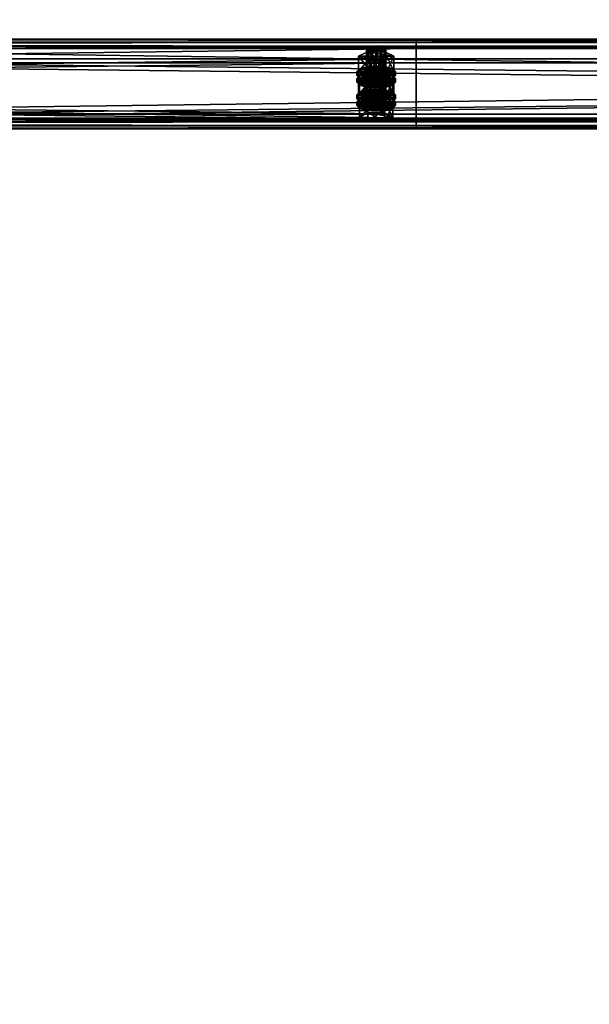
# Model space of a CAD drawing. Header units: millimetres. Extents: x 60485 to 71303, y 100 to 16900.
# Tile 630 of 656: x 65852 to 66208, y 14451 to 15067. Entities that reach past the tile are written whole.
import ezdxf

# ---------------------------------------------------------------- set-up
doc = ezdxf.new("R2010")
doc.units = ezdxf.units.MM
for name, color, linetype in [('13', 7, 'Continuous'), ('3', 7, 'Continuous'), ('9', 7, 'Continuous')]:
    doc.layers.add(name, color=color, linetype=linetype)

msp = doc.modelspace()

# ---------------------------------------------------------------- meshes
at = {"layer": '13', "color": 7}
mesh = msp.add_polyface(dxfattribs=at)
corners = [(66075, 15046.78, 3655.66), (66072, 15047.01, 3656.43), (66072, 15025.98, 3662.86), (66069.8, 15047.66, 3658.53), (66069.8, 15026.62, 3664.96), (66069, 15048.53, 3661.4), (66069, 15027.5, 3667.83), (66069.8, 15049.41, 3664.27), (66069.8, 15028.37, 3670.7), (66072, 15050.05, 3666.37), (66072, 15029.02, 3672.8), (66075, 15050.29, 3667.13), (66075, 15029.25, 3673.57), (66078, 15047.01, 3656.43), (66080.2, 15047.66, 3658.53), (66081, 15048.53, 3661.4), (66080.2, 15049.41, 3664.27), (66078, 15050.05, 3666.37), (66080.48, 15040.97, 3653.78), (66069.52, 15040.97, 3653.78), (66069.52, 15031.41, 3656.7), (66064.03, 15043.75, 3662.86), (66064.03, 15034.19, 3665.78), (66069.52, 15046.53, 3671.94), (66069.52, 15036.97, 3674.87), (66080.48, 15036.97, 3674.87), (66085.97, 15043.75, 3662.86), (66080.48, 15031.41, 3656.7), (66064.61, 15031.64, 3672.84), (66085.39, 15031.64, 3672.84), (66069, 15032.93, 3677.04), (66081, 15032.93, 3677.04), (66075, 15033.4, 3678.58), (66064.61, 15032.44, 3660.05), (66063, 15034.19, 3665.78), (66063, 15031.8, 3666.52), (66064.61, 15035.95, 3671.52), (66064.61, 15033.55, 3672.25), (66069, 15037.23, 3675.72), (66069, 15034.84, 3676.45), (66075, 15037.7, 3677.26), (66075, 15035.31, 3677.99), (66085.39, 15032.44, 3660.05), (66087, 15034.19, 3665.78), (66085.39, 15035.95, 3671.52), (66085.39, 15033.55, 3672.25), (66087, 15031.8, 3666.52), (66075, 15032.15, 3607.85), (66069.8, 15033.03, 3610.72), (66072, 15032.39, 3608.62), (66080.2, 15033.03, 3610.72), (66069, 15033.91, 3613.58), (66081, 15033.91, 3613.58), (66069.8, 15034.79, 3616.45), (66080.2, 15034.79, 3616.45), (66072, 15035.43, 3618.55)]
mesh.append_faces([[corners[k] for k in face] for face in [(5, 8, 6, 6), (7, 10, 8, 8), (9, 12, 10, 10), (13, 1, 0, 0), (9, 17, 11, 11), (19, 22, 20, 20), (21, 24, 22, 22), (23, 25, 24, 24), (18, 21, 19, 19), (30, 31, 32, 32), (34, 37, 35, 35), (36, 39, 37, 37), (38, 41, 39, 39), (47, 48, 49, 49)]], dxfattribs={"vtx0": -1, "color": 7})
mesh.append_faces([[corners[k] for k in face] for face in [(1, 13, 3, 3), (3, 14, 5, 5), (5, 15, 7, 7), (7, 16, 9, 9), (21, 26, 23, 23), (24, 27, 22, 22), (28, 29, 30, 30), (33, 42, 34, 34), (34, 43, 36, 36), (36, 44, 38, 38), (41, 45, 39, 39), (39, 45, 37, 37), (37, 46, 35, 35), (48, 50, 51, 51), (51, 52, 53, 53), (53, 54, 55, 55)]], dxfattribs={"vtx0": -1, "vtx1": -1, "color": 7})
mesh.append_faces([[corners[k] for k in face] for face in [(0, 1, 2, 2), (1, 3, 4, 4), (3, 5, 6, 6), (5, 7, 8, 8), (7, 9, 10, 10), (9, 11, 12, 12), (18, 19, 20, 20), (19, 21, 22, 22), (21, 23, 24, 24), (33, 34, 35, 35), (34, 36, 37, 37), (36, 38, 39, 39), (38, 40, 41, 41)]], dxfattribs={"vtx2": -1, "vtx3": -1, "color": 7})
mesh = msp.add_polyface(dxfattribs=at)
corners = [(66081, 15048.53, 3661.4), (66080.2, 15047.66, 3658.53), (66080.2, 15026.62, 3664.96), (66081, 15027.5, 3667.83), (66078, 15047.01, 3656.43), (66078, 15025.98, 3662.86), (66075, 15046.78, 3655.66), (66075, 15025.74, 3662.09), (66075, 15050.29, 3667.13), (66078, 15050.05, 3666.37), (66078, 15029.02, 3672.8), (66075, 15029.25, 3673.57), (66080.2, 15049.41, 3664.27), (66080.2, 15028.37, 3670.7), (66069.8, 15047.66, 3658.53), (66069, 15048.53, 3661.4), (66069.8, 15049.41, 3664.27), (66072, 15050.05, 3666.37), (66085.97, 15043.75, 3662.86), (66080.48, 15040.97, 3653.78), (66080.48, 15031.41, 3656.7), (66085.97, 15034.19, 3665.78), (66069.52, 15031.41, 3656.7), (66069.52, 15046.53, 3671.94), (66080.48, 15046.53, 3671.94), (66080.48, 15036.97, 3674.87), (66064.03, 15043.75, 3662.86), (66069.52, 15036.97, 3674.87), (66069, 15032.93, 3677.04), (66085.39, 15031.64, 3672.84), (66081, 15032.93, 3677.04), (66075, 15037.7, 3677.26), (66081, 15037.23, 3675.72), (66081, 15034.84, 3676.45), (66075, 15035.31, 3677.99), (66085.39, 15035.95, 3671.52), (66085.39, 15033.55, 3672.25), (66087, 15034.19, 3665.78), (66087, 15031.8, 3666.52), (66063, 15034.19, 3665.78), (66085.39, 15032.44, 3660.05), (66064.61, 15035.95, 3671.52), (66069, 15037.23, 3675.72), (66064.61, 15033.55, 3672.25), (66069.8, 15033.03, 3610.72), (66075, 15032.15, 3607.85), (66078, 15032.39, 3608.62), (66080.2, 15033.03, 3610.72), (66069, 15033.91, 3613.58), (66081, 15033.91, 3613.58), (66069.8, 15034.79, 3616.45), (66080.2, 15034.79, 3616.45), (66072, 15035.43, 3618.55), (66078, 15035.43, 3618.55), (66075, 15035.66, 3619.32)]
mesh.append_faces([[corners[k] for k in face] for face in [(0, 2, 3, 3), (8, 10, 11, 11), (9, 13, 10, 10), (12, 3, 13, 13), (18, 20, 21, 21), (19, 22, 20, 20), (24, 21, 25, 25), (23, 18, 24, 24), (21, 27, 25, 25), (31, 33, 34, 34), (32, 36, 33, 33), (35, 38, 36, 36), (42, 32, 31, 31), (36, 34, 33, 33), (52, 53, 54, 54)]], dxfattribs={"vtx0": -1, "color": 7})
mesh.append_faces([[corners[k] for k in face] for face in [(14, 4, 1, 1), (15, 1, 0, 0), (16, 0, 12, 12), (17, 12, 9, 9), (26, 19, 18, 18), (27, 21, 20, 20), (28, 29, 30, 30), (39, 40, 37, 37), (41, 37, 35, 35), (42, 35, 32, 32), (43, 36, 38, 38), (44, 45, 46, 46), (44, 46, 47, 47), (48, 47, 49, 49), (50, 49, 51, 51), (52, 51, 53, 53)]], dxfattribs={"vtx0": -1, "vtx2": -1, "vtx3": -1, "color": 7})
mesh.append_faces([[corners[k] for k in face] for face in [(0, 1, 2, 2), (1, 4, 5, 5), (4, 6, 7, 7), (8, 9, 10, 10), (9, 12, 13, 13), (12, 0, 3, 3), (18, 19, 20, 20), (23, 24, 25, 25), (24, 18, 21, 21), (31, 32, 33, 33), (32, 35, 36, 36), (35, 37, 38, 38)]], dxfattribs={"vtx2": -1, "vtx3": -1, "color": 7})
mesh = msp.add_polyface(dxfattribs=at)
corners = [(66075, 15046.78, 3655.66), (66072, 15025.98, 3662.86), (66075, 15025.74, 3662.09), (66072, 15047.01, 3656.43), (66069.8, 15026.62, 3664.96), (66069.8, 15047.66, 3658.53), (66069, 15027.5, 3667.83), (66078, 15029.02, 3672.8), (66072, 15029.02, 3672.8), (66075, 15029.25, 3673.57), (66080.2, 15028.37, 3670.7), (66069.8, 15028.37, 3670.7), (66081, 15027.5, 3667.83), (66080.2, 15026.62, 3664.96), (66078, 15025.98, 3662.86), (66064.61, 15027.5, 3667.83), (66069.8, 15030.13, 3676.44), (66069.8, 15022.96, 3678.63), (66080.2, 15024.86, 3659.23), (66069.8, 15024.86, 3659.23), (66064.03, 15034.19, 3665.78), (66080.48, 15031.41, 3656.7), (66069.52, 15031.41, 3656.7), (66075, 15026.38, 3655.63), (66069, 15026.85, 3657.16), (66069, 15024.46, 3657.89), (66064.61, 15028.13, 3661.36), (66064.61, 15025.74, 3662.09), (66063, 15029.89, 3667.1), (66063, 15027.5, 3667.83), (66064.61, 15031.64, 3672.84), (66064.61, 15029.25, 3673.57), (66069, 15032.93, 3677.04), (66069, 15030.54, 3677.77), (66075, 15033.4, 3678.58), (66075, 15031.01, 3679.31), (66081, 15026.85, 3657.16), (66085.39, 15028.13, 3661.36), (66087, 15029.89, 3667.1), (66085.39, 15029.25, 3673.57), (66087, 15027.5, 3667.83), (66085.39, 15025.74, 3662.09), (66075, 15030.68, 3654.31), (66069, 15031.15, 3655.85), (66069, 15028.76, 3656.58), (66075, 15028.29, 3655.04), (66064.61, 15032.44, 3660.05), (66064.61, 15030.04, 3660.78), (66063, 15031.8, 3666.52), (66081, 15031.15, 3655.85), (66085.39, 15030.04, 3660.78), (66081, 15028.76, 3656.58), (66072, 15035.43, 3618.55), (66075, 15035.66, 3619.32), (66075, 15014.63, 3625.76), (66064.03, 15029.13, 3615.05), (66069.52, 15031.91, 3624.13), (66069.52, 15022.34, 3627.06), (66080.48, 15026.35, 3605.96), (66069.52, 15026.35, 3605.96)]
mesh.append_faces([[corners[k] for k in face] for face in [(0, 1, 2, 2), (3, 4, 1, 1), (5, 6, 4, 4), (7, 8, 9, 9), (1, 14, 2, 2), (18, 15, 19, 19), (20, 21, 22, 22), (24, 27, 25, 25), (26, 29, 27, 27), (28, 31, 29, 29), (30, 33, 31, 31), (32, 35, 33, 33), (42, 44, 45, 45), (43, 47, 44, 44), (46, 48, 47, 47), (58, 55, 59, 59)]], dxfattribs={"vtx0": -1, "color": 7})
mesh.append_faces([[corners[k] for k in face] for face in [(8, 10, 11, 11), (11, 12, 6, 6), (6, 13, 4, 4), (4, 14, 1, 1), (15, 18, 16, 16), (24, 36, 26, 26), (26, 37, 28, 28), (28, 38, 30, 30), (35, 39, 33, 33), (33, 39, 31, 31), (31, 40, 29, 29), (29, 41, 27, 27), (43, 49, 46, 46), (48, 50, 47, 47), (47, 51, 44, 44), (55, 58, 56, 56)]], dxfattribs={"vtx0": -1, "vtx1": -1, "color": 7})
mesh.append_faces([[corners[k] for k in face] for face in [(15, 16, 17, 17), (23, 24, 25, 25), (24, 26, 27, 27), (26, 28, 29, 29), (28, 30, 31, 31), (30, 32, 33, 33), (32, 34, 35, 35), (42, 43, 44, 44), (43, 46, 47, 47), (52, 53, 54, 54), (55, 56, 57, 57)]], dxfattribs={"vtx2": -1, "vtx3": -1, "color": 7})
mesh = msp.add_polyface(dxfattribs=at)
corners = [(66080.2, 15047.66, 3658.53), (66078, 15025.98, 3662.86), (66080.2, 15026.62, 3664.96), (66078, 15047.01, 3656.43), (66075, 15025.74, 3662.09), (66072, 15029.02, 3672.8), (66078, 15029.02, 3672.8), (66080.2, 15028.37, 3670.7), (66069.8, 15028.37, 3670.7), (66081, 15027.5, 3667.83), (66069, 15027.5, 3667.83), (66069.8, 15026.62, 3664.96), (66069.8, 15030.13, 3676.44), (66080.2, 15030.13, 3676.44), (66080.2, 15022.96, 3678.63), (66080.2, 15024.86, 3659.23), (66085.39, 15027.5, 3667.83), (66087, 15029.89, 3667.1), (66085.39, 15028.13, 3661.36), (66085.39, 15025.74, 3662.09), (66087, 15027.5, 3667.83), (66081, 15026.85, 3657.16), (66081, 15024.46, 3657.89), (66075, 15026.38, 3655.63), (66075, 15023.99, 3656.36), (66075, 15033.4, 3678.58), (66081, 15032.93, 3677.04), (66081, 15030.54, 3677.77), (66075, 15031.01, 3679.31), (66085.39, 15031.64, 3672.84), (66085.39, 15029.25, 3673.57), (66069, 15026.85, 3657.16), (66064.61, 15028.13, 3661.36), (66063, 15029.89, 3667.1), (66064.61, 15031.64, 3672.84), (66064.61, 15029.25, 3673.57), (66063, 15027.5, 3667.83), (66064.61, 15025.74, 3662.09), (66087, 15034.19, 3665.78), (66085.39, 15032.44, 3660.05), (66085.39, 15030.04, 3660.78), (66087, 15031.8, 3666.52), (66081, 15031.15, 3655.85), (66081, 15028.76, 3656.58), (66075, 15030.68, 3654.31), (66075, 15028.29, 3655.04), (66069, 15031.15, 3655.85), (66064.61, 15032.44, 3660.05), (66063, 15031.8, 3666.52), (66064.61, 15030.04, 3660.78), (66069, 15028.76, 3656.58), (66069.52, 15031.91, 3624.13), (66080.48, 15031.91, 3624.13), (66080.48, 15022.34, 3627.06), (66085.97, 15029.13, 3615.05), (66085.97, 15019.56, 3617.97), (66080.48, 15026.35, 3605.96)]
mesh.append_faces([[corners[k] for k in face] for face in [(0, 1, 2, 2), (3, 4, 1, 1), (12, 16, 13, 13), (17, 19, 20, 20), (18, 22, 19, 19), (25, 27, 28, 28), (26, 30, 27, 27), (29, 20, 30, 30), (21, 31, 23, 23), (30, 28, 27, 27), (38, 40, 41, 41), (39, 43, 40, 40), (42, 45, 43, 43), (42, 46, 44, 44), (50, 43, 45, 45), (51, 54, 52, 52)]], dxfattribs={"vtx0": -1, "color": 7})
mesh.append_faces([[corners[k] for k in face] for face in [(5, 6, 7, 7), (8, 7, 9, 9), (10, 9, 2, 2), (11, 2, 1, 1), (12, 15, 16, 16), (32, 21, 18, 18), (33, 18, 17, 17), (34, 17, 29, 29), (35, 30, 20, 20), (36, 20, 19, 19), (37, 19, 22, 22), (47, 42, 39, 39), (48, 41, 40, 40), (49, 40, 43, 43), (51, 56, 54, 54)]], dxfattribs={"vtx0": -1, "vtx2": -1, "vtx3": -1, "color": 7})
mesh.append_faces([[corners[k] for k in face] for face in [(12, 13, 14, 14), (17, 18, 19, 19), (18, 21, 22, 22), (21, 23, 24, 24), (25, 26, 27, 27), (26, 29, 30, 30), (29, 17, 20, 20), (38, 39, 40, 40), (39, 42, 43, 43), (42, 44, 45, 45), (51, 52, 53, 53), (52, 54, 55, 55)]], dxfattribs={"vtx2": -1, "vtx3": -1, "color": 7})
mesh = msp.add_polyface(dxfattribs=at)
corners = [(66085.39, 15027.5, 3667.83), (66080.2, 15024.86, 3659.23), (66080.2, 15017.69, 3661.42), (66085.39, 15020.32, 3670.03), (66069.8, 15017.69, 3661.42), (66080.2, 15030.13, 3676.44), (66080.2, 15022.96, 3678.63), (66069.8, 15022.96, 3678.63), (66081, 15026.85, 3657.16), (66075, 15023.99, 3656.36), (66081, 15024.46, 3657.89), (66081, 15033.91, 3613.58), (66080.2, 15033.03, 3610.72), (66080.2, 15011.99, 3617.15), (66081, 15012.87, 3620.02), (66078, 15032.39, 3608.62), (66078, 15011.35, 3615.05), (66075, 15032.15, 3607.85), (66075, 15011.12, 3614.28), (66075, 15035.66, 3619.32), (66078, 15035.43, 3618.55), (66078, 15014.39, 3624.99), (66075, 15014.63, 3625.76), (66080.2, 15034.79, 3616.45), (66080.2, 15013.75, 3622.89), (66085.97, 15029.13, 3615.05), (66080.48, 15026.35, 3605.96), (66080.48, 15016.79, 3608.89), (66085.97, 15019.56, 3617.97), (66069.52, 15016.79, 3608.89), (66080.48, 15031.91, 3624.13), (66080.48, 15022.34, 3627.06), (66069.52, 15022.34, 3627.06), (66075, 15018.77, 3630.76), (66081, 15018.3, 3629.23), (66081, 15015.91, 3629.96), (66069, 15018.3, 3629.23), (66085.39, 15017.02, 3625.03), (66087, 15019.56, 3617.97), (66085.39, 15017.81, 3612.23), (66085.39, 15015.42, 3612.97), (66087, 15017.17, 3618.7), (66075, 15023.07, 3629.45), (66081, 15022.6, 3627.91), (66081, 15020.21, 3628.64), (66075, 15020.68, 3630.18), (66085.39, 15021.32, 3623.71), (66085.39, 15018.93, 3624.44), (66064.61, 15017.81, 3612.23), (66081, 15016.53, 3608.03), (66063, 15019.56, 3617.97), (66064.61, 15021.32, 3623.71), (66069, 15022.6, 3627.91), (66064.61, 15018.93, 3624.44)]
mesh.append_faces([[corners[k] for k in face] for face in [(0, 2, 3, 3), (1, 4, 2, 2), (5, 3, 6, 6), (3, 7, 6, 6), (8, 9, 10, 10), (11, 13, 14, 14), (12, 16, 13, 13), (19, 21, 22, 22), (20, 24, 21, 21), (23, 14, 24, 24), (25, 27, 28, 28), (26, 29, 27, 27), (30, 28, 31, 31), (28, 32, 31, 31), (36, 34, 33, 33), (38, 40, 41, 41), (42, 44, 45, 45), (43, 47, 44, 44), (46, 41, 47, 47), (52, 43, 42, 42), (47, 45, 44, 44)]], dxfattribs={"vtx0": -1, "color": 7})
mesh.append_faces([[corners[k] for k in face] for face in [(7, 3, 2, 2), (32, 28, 27, 27), (36, 37, 34, 34), (48, 49, 39, 39), (50, 39, 38, 38), (51, 38, 46, 46), (52, 46, 43, 43), (53, 47, 41, 41)]], dxfattribs={"vtx0": -1, "vtx2": -1, "vtx3": -1, "color": 7})
mesh.append_faces([[corners[k] for k in face] for face in [(0, 1, 2, 2), (5, 0, 3, 3), (11, 12, 13, 13), (12, 15, 16, 16), (15, 17, 18, 18), (19, 20, 21, 21), (20, 23, 24, 24), (23, 11, 14, 14), (25, 26, 27, 27), (33, 34, 35, 35), (38, 39, 40, 40), (42, 43, 44, 44), (43, 46, 47, 47), (46, 38, 41, 41)]], dxfattribs={"vtx2": -1, "vtx3": -1, "color": 7})
mesh = msp.add_polyface(dxfattribs=at)
corners = [(66080.2, 15024.86, 3659.23), (66069.8, 15024.86, 3659.23), (66069.8, 15017.69, 3661.42), (66064.61, 15027.5, 3667.83), (66064.61, 15020.32, 3670.03), (66069.8, 15022.96, 3678.63), (66069.8, 15030.13, 3676.44), (66080.2, 15022.96, 3678.63), (66080.2, 15017.69, 3661.42), (66075, 15026.38, 3655.63), (66069, 15024.46, 3657.89), (66075, 15023.99, 3656.36), (66064.61, 15025.74, 3662.09), (66081, 15024.46, 3657.89), (66075, 15032.15, 3607.85), (66072, 15032.39, 3608.62), (66072, 15011.35, 3615.05), (66069.8, 15033.03, 3610.72), (66069.8, 15011.99, 3617.15), (66069, 15033.91, 3613.58), (66069, 15012.87, 3620.02), (66069.8, 15034.79, 3616.45), (66069.8, 15013.75, 3622.89), (66072, 15035.43, 3618.55), (66072, 15014.39, 3624.99), (66075, 15014.63, 3625.76), (66080.48, 15026.35, 3605.96), (66069.52, 15026.35, 3605.96), (66069.52, 15016.79, 3608.89), (66064.03, 15029.13, 3615.05), (66064.03, 15019.56, 3617.97), (66069.52, 15022.34, 3627.06), (66069.52, 15031.91, 3624.13), (66080.48, 15022.34, 3627.06), (66080.48, 15016.79, 3608.89), (66064.61, 15017.02, 3625.03), (66069, 15018.3, 3629.23), (66069, 15015.91, 3629.96), (66075, 15018.77, 3630.76), (66075, 15016.38, 3631.49), (66085.39, 15017.02, 3625.03), (66064.61, 15017.81, 3612.23), (66063, 15019.56, 3617.97), (66063, 15017.17, 3618.7), (66064.61, 15021.32, 3623.71), (66064.61, 15018.93, 3624.44), (66069, 15022.6, 3627.91), (66069, 15020.21, 3628.64), (66075, 15023.07, 3629.45), (66075, 15020.68, 3630.18), (66069, 15016.53, 3608.03), (66081, 15016.53, 3608.03), (66085.39, 15017.81, 3612.23), (66087, 15019.56, 3617.97), (66085.39, 15021.32, 3623.71), (66085.39, 15018.93, 3624.44), (66087, 15017.17, 3618.7)]
mesh.append_faces([[corners[k] for k in face] for face in [(1, 4, 2, 2), (3, 5, 4, 4), (6, 7, 5, 5), (4, 8, 2, 2), (9, 10, 11, 11), (10, 13, 11, 11), (17, 20, 18, 18), (19, 22, 20, 20), (21, 24, 22, 22), (23, 25, 24, 24), (27, 30, 28, 28), (29, 31, 30, 30), (32, 33, 31, 31), (30, 34, 28, 28), (42, 45, 43, 43), (44, 47, 45, 45), (46, 49, 47, 47)]], dxfattribs={"vtx0": -1, "color": 7})
mesh.append_faces([[corners[k] for k in face] for face in [(5, 8, 4, 4), (12, 13, 10, 10), (31, 34, 30, 30), (35, 40, 36, 36), (50, 51, 41, 41), (41, 52, 42, 42), (42, 53, 44, 44), (44, 54, 46, 46), (49, 55, 47, 47), (47, 55, 45, 45), (45, 56, 43, 43)]], dxfattribs={"vtx0": -1, "vtx1": -1, "color": 7})
mesh.append_faces([[corners[k] for k in face] for face in [(0, 1, 2, 2), (1, 3, 4, 4), (14, 15, 16, 16), (15, 17, 18, 18), (17, 19, 20, 20), (19, 21, 22, 22), (21, 23, 24, 24), (26, 27, 28, 28), (27, 29, 30, 30), (35, 36, 37, 37), (36, 38, 39, 39), (41, 42, 43, 43), (42, 44, 45, 45), (44, 46, 47, 47), (46, 48, 49, 49)]], dxfattribs={"vtx2": -1, "vtx3": -1, "color": 7})
mesh = msp.add_polyface(dxfattribs=at)
corners = [(66075, 15032.15, 3607.85), (66072, 15011.35, 3615.05), (66075, 15011.12, 3614.28), (66072, 15032.39, 3608.62), (66069.8, 15011.99, 3617.15), (66075, 15014.63, 3625.76), (66080.2, 15013.75, 3622.89), (66072, 15014.39, 3624.99), (66069.8, 15013.75, 3622.89), (66081, 15012.87, 3620.02), (66069, 15012.87, 3620.02), (66080.2, 15011.99, 3617.15), (66078, 15011.35, 3615.05), (66080.2, 15010.24, 3611.41), (66069.8, 15010.24, 3611.41), (66069.8, 15003.07, 3613.61), (66064.61, 15012.87, 3620.02), (66064.61, 15005.7, 3622.21), (66069.8, 15015.5, 3628.63), (66069.8, 15008.33, 3630.82), (66080.2, 15008.33, 3630.82), (66085.39, 15012.87, 3620.02), (66080.2, 15003.07, 3613.61), (66075, 15011.75, 3607.81), (66069, 15012.22, 3609.35), (66069, 15009.83, 3610.08), (66075, 15009.36, 3608.54), (66064.61, 15013.51, 3613.55), (66064.61, 15011.12, 3614.28), (66063, 15015.26, 3619.29), (66063, 15012.87, 3620.02), (66064.61, 15017.02, 3625.03), (66064.61, 15014.63, 3625.76), (66069, 15015.91, 3629.96), (66069, 15018.3, 3629.23), (66075, 15016.38, 3631.49), (66081, 15012.22, 3609.35), (66085.39, 15013.51, 3613.55), (66087, 15015.26, 3619.29), (66085.39, 15014.63, 3625.76), (66087, 15012.87, 3620.02), (66085.39, 15011.12, 3614.28), (66081, 15009.83, 3610.08), (66075, 15016.05, 3606.5), (66069, 15016.53, 3608.03), (66069, 15014.13, 3608.77), (66075, 15013.66, 3607.23), (66064.61, 15017.81, 3612.23), (66064.61, 15015.42, 3612.97), (66063, 15017.17, 3618.7), (66085.39, 15015.42, 3612.97), (66081, 15014.13, 3608.77)]
mesh.append_faces([[corners[k] for k in face] for face in [(0, 1, 2, 2), (3, 4, 1, 1), (1, 12, 2, 2), (14, 17, 15, 15), (16, 19, 17, 17), (18, 20, 19, 19), (13, 16, 14, 14), (17, 22, 15, 15), (23, 25, 26, 26), (24, 28, 25, 25), (27, 30, 28, 28), (29, 32, 30, 30), (31, 33, 32, 32), (34, 35, 33, 33), (36, 24, 23, 23), (43, 45, 46, 46), (44, 48, 45, 45), (47, 49, 48, 48)]], dxfattribs={"vtx0": -1, "color": 7})
mesh.append_faces([[corners[k] for k in face] for face in [(5, 6, 7, 7), (7, 6, 8, 8), (8, 9, 10, 10), (10, 11, 4, 4), (4, 12, 1, 1), (16, 21, 18, 18), (19, 22, 17, 17), (24, 36, 27, 27), (27, 37, 29, 29), (29, 38, 31, 31), (33, 39, 32, 32), (32, 40, 30, 30), (30, 41, 28, 28), (28, 42, 25, 25), (49, 50, 48, 48), (48, 51, 45, 45)]], dxfattribs={"vtx0": -1, "vtx1": -1, "color": 7})
mesh.append_faces([[corners[k] for k in face] for face in [(13, 14, 15, 15), (14, 16, 17, 17), (16, 18, 19, 19), (23, 24, 25, 25), (24, 27, 28, 28), (27, 29, 30, 30), (29, 31, 32, 32), (43, 44, 45, 45), (44, 47, 48, 48)]], dxfattribs={"vtx2": -1, "vtx3": -1, "color": 7})
mesh = msp.add_polyface(dxfattribs=at)
corners = [(66078, 15032.39, 3608.62), (66075, 15011.12, 3614.28), (66078, 15011.35, 3615.05), (66080.2, 15013.75, 3622.89), (66075, 15014.63, 3625.76), (66078, 15014.39, 3624.99), (66069.8, 15013.75, 3622.89), (66081, 15012.87, 3620.02), (66069, 15012.87, 3620.02), (66080.2, 15011.99, 3617.15), (66069.8, 15011.99, 3617.15), (66085.39, 15012.87, 3620.02), (66080.2, 15010.24, 3611.41), (66080.2, 15003.07, 3613.61), (66085.39, 15005.7, 3622.21), (66069.8, 15003.07, 3613.61), (66069.8, 15015.5, 3628.63), (66080.2, 15015.5, 3628.63), (66080.2, 15008.33, 3630.82), (66064.61, 15012.87, 3620.02), (66069.8, 15008.33, 3630.82), (66087, 15015.26, 3619.29), (66085.39, 15013.51, 3613.55), (66085.39, 15011.12, 3614.28), (66087, 15012.87, 3620.02), (66081, 15012.22, 3609.35), (66081, 15009.83, 3610.08), (66075, 15011.75, 3607.81), (66075, 15009.36, 3608.54), (66075, 15018.77, 3630.76), (66081, 15015.91, 3629.96), (66075, 15016.38, 3631.49), (66081, 15018.3, 3629.23), (66085.39, 15017.02, 3625.03), (66085.39, 15014.63, 3625.76), (66064.61, 15013.51, 3613.55), (66063, 15015.26, 3619.29), (66064.61, 15017.02, 3625.03), (66069, 15015.91, 3629.96), (66064.61, 15014.63, 3625.76), (66063, 15012.87, 3620.02), (66064.61, 15011.12, 3614.28), (66069, 15009.83, 3610.08), (66085.39, 15017.81, 3612.23), (66081, 15016.53, 3608.03), (66081, 15014.13, 3608.77), (66085.39, 15015.42, 3612.97), (66075, 15016.05, 3606.5), (66075, 15013.66, 3607.23), (66069, 15016.53, 3608.03), (66063, 15017.17, 3618.7), (66087, 15017.17, 3618.7), (66064.61, 15015.42, 3612.97), (66069, 15014.13, 3608.77)]
mesh.append_faces([[corners[k] for k in face] for face in [(0, 1, 2, 2), (3, 4, 5, 5), (11, 13, 14, 14), (12, 15, 13, 13), (17, 14, 18, 18), (16, 11, 17, 17), (14, 20, 18, 18), (21, 23, 24, 24), (22, 26, 23, 23), (25, 28, 26, 26), (29, 30, 31, 31), (32, 34, 30, 30), (33, 24, 34, 34), (30, 38, 31, 31), (42, 26, 28, 28), (43, 45, 46, 46), (44, 48, 45, 45), (44, 49, 47, 47), (53, 45, 48, 48)]], dxfattribs={"vtx0": -1, "color": 7})
mesh.append_faces([[corners[k] for k in face] for face in [(6, 3, 7, 7), (8, 7, 9, 9), (10, 9, 2, 2), (19, 12, 11, 11), (20, 14, 13, 13), (35, 25, 22, 22), (36, 22, 21, 21), (37, 21, 33, 33), (38, 30, 34, 34), (39, 34, 24, 24), (40, 24, 23, 23), (41, 23, 26, 26), (50, 51, 46, 46), (52, 46, 45, 45)]], dxfattribs={"vtx0": -1, "vtx2": -1, "vtx3": -1, "color": 7})
mesh.append_faces([[corners[k] for k in face] for face in [(11, 12, 13, 13), (16, 17, 18, 18), (17, 11, 14, 14), (21, 22, 23, 23), (22, 25, 26, 26), (25, 27, 28, 28), (32, 33, 34, 34), (33, 21, 24, 24), (43, 44, 45, 45), (44, 47, 48, 48)]], dxfattribs={"vtx2": -1, "vtx3": -1, "color": 7})
at = {"layer": '3', "color": 91}
mesh = msp.add_polyface(dxfattribs=at)
corners = [(68289.16, 16586.83, 3016.38), (68330.95, 16554.13, 3026.37), (65910.84, 13725.77, 3891.09), (65869.05, 13758.47, 3881.09), (68330.95, 16575.76, 3097.14), (65910.84, 13747.41, 3961.85), (68289.16, 16608.46, 3087.14), (65869.05, 13780.11, 3951.86), (68286.83, 16587.77, 3012.95), (68286.83, 16611.16, 3089.46), (65866.73, 13782.8, 3954.17), (65866.73, 13759.41, 3877.66), (68333.27, 16574.82, 3100.57), (65913.17, 13746.47, 3965.28), (68333.27, 16551.43, 3024.06), (65913.17, 13723.08, 3888.77)]
mesh.append_faces([[corners[k] for k in face] for face in [(0, 2, 3, 3), (1, 5, 2, 2), (4, 7, 5, 5), (6, 3, 7, 7), (8, 10, 11, 11), (9, 13, 10, 10), (12, 15, 13, 13), (14, 11, 15, 15)]], dxfattribs={"vtx0": -1, "color": 91})
mesh.append_faces([[corners[k] for k in face] for face in [(6, 8, 0, 0), (0, 8, 1, 1), (12, 4, 14, 14), (11, 3, 15, 15), (3, 10, 7, 7), (7, 10, 5, 5), (15, 2, 13, 13), (2, 15, 3, 3), (13, 5, 10, 10)]], dxfattribs={"vtx0": -1, "vtx1": -1, "color": 91})
mesh.append_faces([[corners[k] for k in face] for face in [(9, 6, 4, 4), (6, 9, 8, 8), (1, 8, 14, 14), (4, 12, 9, 9), (14, 4, 1, 1), (3, 11, 10, 10), (13, 2, 5, 5)]], dxfattribs={"vtx0": -1, "vtx2": -1, "vtx3": -1, "color": 91})
mesh.append_faces([[corners[k] for k in face] for face in [(0, 1, 2, 2), (1, 4, 5, 5), (4, 6, 7, 7), (6, 0, 3, 3), (8, 9, 10, 10), (9, 12, 13, 13), (12, 14, 15, 15), (14, 8, 11, 11)]], dxfattribs={"vtx2": -1, "vtx3": -1, "color": 91})
at = {"layer": '9', "color": 243}
mesh = msp.add_polyface(dxfattribs=at)
corners = [(62900, 15049.97, 3572.07), (62900, 15005.02, 3585.82), (66100, 15005.02, 3585.82), (66100, 15049.97, 3572.07), (62900, 15039.54, 3698.66), (66100, 15039.54, 3698.66), (62900, 15004.16, 3709.48), (66100, 15004.16, 3709.48), (62900, 15000.36, 3697.05), (66100, 15000.36, 3697.05), (62900, 14998.44, 3697.63), (66100, 14998.44, 3697.63), (62900, 15002.83, 3711.98), (66100, 15002.83, 3711.98), (62900, 15042.04, 3699.99), (66100, 15042.04, 3699.99), (62900, 15007.52, 3587.15), (66100, 15007.52, 3587.15), (62900, 15048.64, 3574.57), (66100, 15048.64, 3574.57), (62900, 15052.44, 3587), (66100, 15052.44, 3587), (62900, 15054.36, 3586.41), (66100, 15054.36, 3586.41)]
mesh.append_faces([[corners[k] for k in face] for face in [(0, 2, 3, 3), (1, 5, 2, 2), (4, 7, 5, 5), (6, 9, 7, 7), (8, 11, 9, 9), (10, 13, 11, 11), (12, 15, 13, 13), (14, 17, 15, 15), (16, 19, 17, 17), (18, 21, 19, 19), (20, 23, 21, 21), (22, 3, 23, 23), (8, 12, 10, 10), (20, 0, 22, 22), (13, 9, 11, 11)]], dxfattribs={"vtx0": -1, "color": 243})
mesh.append_faces([[corners[k] for k in face] for face in [(12, 6, 14, 14), (14, 1, 16, 16), (16, 0, 18, 18), (18, 0, 20, 20), (3, 19, 23, 23), (19, 2, 17, 17), (17, 2, 15, 15), (15, 5, 13, 13)]], dxfattribs={"vtx0": -1, "vtx1": -1, "color": 243})
mesh.append_faces([[corners[k] for k in face] for face in [(12, 8, 6, 6), (14, 6, 4, 4), (14, 4, 1, 1), (16, 1, 0, 0), (19, 3, 2, 2), (15, 2, 5, 5), (13, 5, 7, 7), (13, 7, 9, 9)]], dxfattribs={"vtx0": -1, "vtx2": -1, "vtx3": -1, "color": 243})
mesh.append_faces([[corners[k] for k in face] for face in [(21, 23, 19, 19)]], dxfattribs={"vtx1": -1, "color": 243})
mesh.append_faces([[corners[k] for k in face] for face in [(0, 1, 2, 2), (1, 4, 5, 5), (4, 6, 7, 7), (6, 8, 9, 9), (8, 10, 11, 11), (10, 12, 13, 13), (12, 14, 15, 15), (14, 16, 17, 17), (16, 18, 19, 19), (18, 20, 21, 21), (20, 22, 23, 23), (22, 0, 3, 3)]], dxfattribs={"vtx2": -1, "vtx3": -1, "color": 243})
mesh = msp.add_polyface(dxfattribs=at)
corners = [(65500, 15049.97, 3572.07), (65500, 15005.02, 3585.82), (68700, 15005.02, 3585.82), (68700, 15049.97, 3572.07), (65500, 15039.54, 3698.66), (68700, 15039.54, 3698.66), (65500, 15004.16, 3709.48), (68700, 15004.16, 3709.48), (65500, 15000.36, 3697.05), (68700, 15000.36, 3697.05), (65500, 14998.44, 3697.63), (68700, 14998.44, 3697.63), (65500, 15002.83, 3711.98), (68700, 15002.83, 3711.98), (65500, 15042.04, 3699.99), (68700, 15042.04, 3699.99), (65500, 15007.52, 3587.15), (68700, 15007.52, 3587.15), (65500, 15048.64, 3574.57), (68700, 15048.64, 3574.57), (65500, 15052.44, 3587), (68700, 15052.44, 3587), (65500, 15054.36, 3586.41), (68700, 15054.36, 3586.41)]
mesh.append_faces([[corners[k] for k in face] for face in [(0, 2, 3, 3), (1, 5, 2, 2), (4, 7, 5, 5), (6, 9, 7, 7), (8, 11, 9, 9), (10, 13, 11, 11), (12, 15, 13, 13), (14, 17, 15, 15), (16, 19, 17, 17), (18, 21, 19, 19), (20, 23, 21, 21), (22, 3, 23, 23), (8, 12, 10, 10), (20, 0, 22, 22), (11, 7, 9, 9), (3, 21, 23, 23)]], dxfattribs={"vtx0": -1, "color": 243})
mesh.append_faces([[corners[k] for k in face] for face in [(12, 6, 14, 14), (14, 1, 16, 16), (16, 0, 18, 18), (18, 0, 20, 20), (2, 19, 3, 3), (19, 2, 17, 17), (17, 2, 15, 15), (15, 5, 13, 13), (13, 7, 11, 11), (21, 3, 19, 19)]], dxfattribs={"vtx0": -1, "vtx1": -1, "color": 243})
mesh.append_faces([[corners[k] for k in face] for face in [(12, 8, 6, 6), (14, 6, 4, 4), (14, 4, 1, 1), (16, 1, 0, 0), (15, 2, 5, 5), (13, 5, 7, 7)]], dxfattribs={"vtx0": -1, "vtx2": -1, "vtx3": -1, "color": 243})
mesh.append_faces([[corners[k] for k in face] for face in [(0, 1, 2, 2), (1, 4, 5, 5), (4, 6, 7, 7), (6, 8, 9, 9), (8, 10, 11, 11), (10, 12, 13, 13), (12, 14, 15, 15), (14, 16, 17, 17), (16, 18, 19, 19), (18, 20, 21, 21), (20, 22, 23, 23), (22, 0, 3, 3)]], dxfattribs={"vtx2": -1, "vtx3": -1, "color": 243})

doc.saveas('drawing.dxf')
